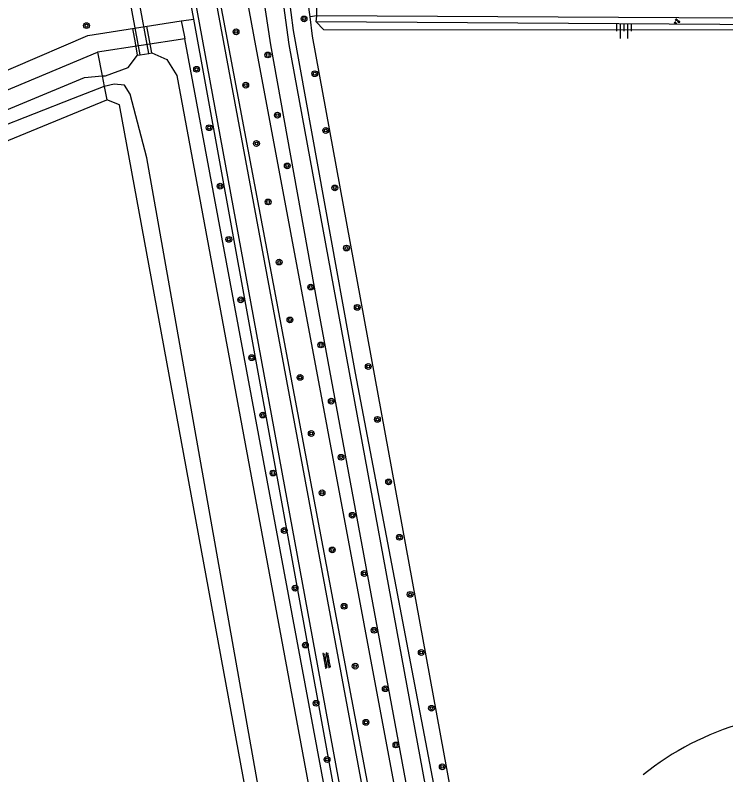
# Model space of a CAD drawing. Extents: x 133000 to 136000, y 400500 to 403500.
# Drawn here: x 133893.9 to 133992, y 402185.7 to 402290.6 of the extents above; entities that cross this region are included whole.
import ezdxf

# ---------------------------------------------------------------- set-up
doc = ezdxf.new("R2010")
doc.units = 0
for name, color, linetype in [('gg-knt-BGT kruinlijn', 7, 'Continuous'), ('gg-knt-bovenkant onderkant talud', 7, 'Continuous'), ('gg-knt-bronhoudergrens', 7, 'Continuous'), ('gg-knt-onverhard', 7, 'Continuous'), ('gg-kntw-bovenkant insteek waterloop', 7, 'Continuous'), ('gg-kntw-greppel-droge sloot', 7, 'Continuous'), ('gg-kntw-waterlijn', 7, 'Continuous'), ('gg-kwrk-duiker nz buis', 7, 'Continuous'), ('gg-kwrk-duiker nz vlak', 7, 'Continuous'), ('gt-grn-groengrens', 7, 'Continuous'), ('gt-symb-boom', 7, 'Continuous'), ('gt-symb-groenvak', 7, 'Continuous'), ('gt-symb-overige verharding', 7, 'Continuous'), ('gt-symb-talud symbool', 7, 'Continuous')]:
    doc.layers.add(name, color=color, linetype=linetype)

# ---------------------------------------------------------------- blocks, each defined once
blk = doc.blocks.new('gt0-BOOM')
at = {"layer": 'gt-symb-boom'}
for radius in [0.4, 0.2]:
    blk.add_circle((0, 0), radius, dxfattribs=at)
blk = doc.blocks.new('gt0-TALUD_1')
at = {"layer": 'gt-symb-talud symbool'}
for p, q in [((-1, -1), (-1, 0)), ((0.5, -2), (0.5, 0)), ((-0.5, -2), (-0.5, 0)), ((0, -1), (0, 0)), ((1, -1), (1, 0))]:
    blk.add_line(p, q, dxfattribs=at)
blk = doc.blocks.new('gt0-GRVAK')
at = {"layer": 'gt-symb-groenvak'}
for p, q in [((-0.11, 0.19), (-0.23, 0.24)), ((-0.18, 0.15), (0.09, 0.15)), ((-0.09, 0.21), (-0.16, 0.32)), ((-0.05, 0.21), (-0.05, 0.39)), ((0, 0.21), (0.06, 0.32)), ((0.01, 0.19), (0.13, 0.24)), ((0.26, -0.05), (0.2, 0.06)), ((0.3, -0.05), (0.3, 0.13)), ((0.35, -0.05), (0.41, 0.06)), ((-0.25, -0.23), (-0.36, -0.18)), ((-0.32, -0.26), (-0.05, -0.26)), ((-0.23, -0.21), (-0.29, -0.1)), ((-0.18, -0.2), (-0.18, -0.02)), ((-0.14, -0.21), (-0.07, -0.1)), ((-0.12, -0.23), (0, -0.18)), ((0.24, -0.07), (0.12, -0.02)), ((0.17, -0.11), (0.44, -0.11)), ((0.37, -0.07), (0.49, -0.02))]:
    blk.add_line(p, q, dxfattribs=at)
blk = doc.blocks.new('gt0-OVH')
at = {"layer": 'gt-symb-overige verharding'}
for points in [[(-0.97, 0.3), (-0.97, 0.31), (-0.96, 0.32), (-0.97, 0.33), (-0.97, 0.34), (-0.98, 0.35), (-0.99, 0.35), (-1, 0.36), (-1.01, 0.35), (-1.02, 0.35), (-1.03, 0.34), (-1.03, 0.33), (-1.04, 0.32), (-1.03, 0.31), (-1.03, 0.3), (-1.02, 0.29), (-1.01, 0.29), (-1, 0.28), (-0.99, 0.29), (-0.98, 0.29)], [(-0.87, 0.11), (-0.87, 0.12), (-0.86, 0.13), (-0.87, 0.14), (-0.87, 0.15), (-0.88, 0.16), (-0.89, 0.16), (-0.9, 0.16), (-0.91, 0.16), (-0.92, 0.16), (-0.93, 0.15), (-0.93, 0.14), (-0.94, 0.13), (-0.93, 0.12), (-0.93, 0.11), (-0.92, 0.1), (-0.91, 0.09), (-0.9, 0.09), (-0.89, 0.09), (-0.88, 0.1)], [(-0.77, 0.3), (-0.77, 0.31), (-0.76, 0.32), (-0.77, 0.33), (-0.77, 0.34), (-0.78, 0.35), (-0.79, 0.35), (-0.8, 0.36), (-0.81, 0.35), (-0.82, 0.35), (-0.83, 0.34), (-0.83, 0.33), (-0.84, 0.32), (-0.83, 0.31), (-0.83, 0.3), (-0.82, 0.29), (-0.81, 0.29), (-0.8, 0.28), (-0.79, 0.29), (-0.78, 0.29)], [(-0.67, 0.11), (-0.67, 0.12), (-0.66, 0.13), (-0.67, 0.14), (-0.67, 0.15), (-0.68, 0.16), (-0.69, 0.16), (-0.7, 0.16), (-0.71, 0.16), (-0.72, 0.16), (-0.73, 0.15), (-0.73, 0.14), (-0.74, 0.13), (-0.73, 0.12), (-0.73, 0.11), (-0.72, 0.1), (-0.71, 0.09), (-0.7, 0.09), (-0.69, 0.09), (-0.68, 0.1)], [(-0.57, 0.3), (-0.57, 0.31), (-0.56, 0.32), (-0.57, 0.33), (-0.57, 0.34), (-0.58, 0.35), (-0.59, 0.35), (-0.6, 0.36), (-0.61, 0.35), (-0.62, 0.35), (-0.63, 0.34), (-0.63, 0.33), (-0.64, 0.32), (-0.63, 0.31), (-0.63, 0.3), (-0.62, 0.29), (-0.61, 0.29), (-0.6, 0.28), (-0.59, 0.29), (-0.58, 0.29)], [(-0.47, 0.11), (-0.47, 0.12), (-0.46, 0.13), (-0.47, 0.14), (-0.47, 0.15), (-0.48, 0.16), (-0.49, 0.16), (-0.5, 0.16), (-0.51, 0.16), (-0.52, 0.16), (-0.53, 0.15), (-0.53, 0.14), (-0.54, 0.13), (-0.53, 0.12), (-0.53, 0.11), (-0.52, 0.1), (-0.51, 0.09), (-0.5, 0.09), (-0.49, 0.09), (-0.48, 0.1)], [(-0.37, 0.3), (-0.37, 0.31), (-0.36, 0.32), (-0.37, 0.33), (-0.37, 0.34), (-0.38, 0.35), (-0.39, 0.35), (-0.4, 0.36), (-0.41, 0.35), (-0.42, 0.35), (-0.43, 0.34), (-0.43, 0.33), (-0.44, 0.32), (-0.43, 0.31), (-0.43, 0.3), (-0.42, 0.29), (-0.41, 0.29), (-0.4, 0.28), (-0.39, 0.29), (-0.38, 0.29)], [(-0.27, 0.11), (-0.27, 0.12), (-0.26, 0.13), (-0.27, 0.14), (-0.27, 0.15), (-0.28, 0.16), (-0.29, 0.16), (-0.3, 0.16), (-0.31, 0.16), (-0.32, 0.16), (-0.33, 0.15), (-0.33, 0.14), (-0.34, 0.13), (-0.33, 0.12), (-0.33, 0.11), (-0.32, 0.1), (-0.31, 0.09), (-0.3, 0.09), (-0.29, 0.09), (-0.28, 0.1)], [(-0.17, 0.3), (-0.17, 0.31), (-0.16, 0.32), (-0.17, 0.33), (-0.17, 0.34), (-0.18, 0.35), (-0.19, 0.35), (-0.2, 0.36), (-0.21, 0.35), (-0.22, 0.35), (-0.23, 0.34), (-0.23, 0.33), (-0.24, 0.32), (-0.23, 0.31), (-0.23, 0.3), (-0.22, 0.29), (-0.21, 0.29), (-0.2, 0.28), (-0.19, 0.29), (-0.18, 0.29)], [(-0.07, 0.11), (-0.07, 0.12), (-0.06, 0.13), (-0.07, 0.14), (-0.07, 0.15), (-0.08, 0.16), (-0.09, 0.16), (-0.1, 0.16), (-0.11, 0.16), (-0.12, 0.16), (-0.13, 0.15), (-0.13, 0.14), (-0.14, 0.13), (-0.13, 0.12), (-0.13, 0.11), (-0.12, 0.1), (-0.11, 0.09), (-0.1, 0.09), (-0.09, 0.09), (-0.08, 0.1)], [(0.03, 0.3), (0.03, 0.31), (0.04, 0.32), (0.03, 0.33), (0.03, 0.34), (0.02, 0.35), (0.01, 0.35), (0, 0.36), (-0.01, 0.35), (-0.02, 0.35), (-0.03, 0.34), (-0.03, 0.33), (-0.04, 0.32), (-0.03, 0.31), (-0.03, 0.3), (-0.02, 0.29), (-0.01, 0.29), (0, 0.28), (0.01, 0.29), (0.02, 0.29)], [(0.13, 0.11), (0.13, 0.12), (0.14, 0.13), (0.13, 0.14), (0.13, 0.15), (0.12, 0.16), (0.11, 0.16), (0.1, 0.16), (0.09, 0.16), (0.08, 0.16), (0.07, 0.15), (0.07, 0.14), (0.06, 0.13), (0.07, 0.12), (0.07, 0.11), (0.08, 0.1), (0.09, 0.09), (0.1, 0.09), (0.11, 0.09), (0.12, 0.1)], [(0.23, 0.3), (0.23, 0.31), (0.24, 0.32), (0.23, 0.33), (0.23, 0.34), (0.22, 0.35), (0.21, 0.35), (0.2, 0.36), (0.19, 0.35), (0.18, 0.35), (0.17, 0.34), (0.17, 0.33), (0.16, 0.32), (0.17, 0.31), (0.17, 0.3), (0.18, 0.29), (0.19, 0.29), (0.2, 0.28), (0.21, 0.29), (0.22, 0.29)], [(0.33, 0.11), (0.33, 0.12), (0.34, 0.13), (0.33, 0.14), (0.33, 0.15), (0.32, 0.16), (0.31, 0.16), (0.3, 0.16), (0.29, 0.16), (0.28, 0.16), (0.27, 0.15), (0.27, 0.14), (0.26, 0.13), (0.27, 0.12), (0.27, 0.11), (0.28, 0.1), (0.29, 0.09), (0.3, 0.09), (0.31, 0.09), (0.32, 0.1)], [(0.43, 0.3), (0.43, 0.31), (0.44, 0.32), (0.43, 0.33), (0.43, 0.34), (0.42, 0.35), (0.41, 0.35), (0.4, 0.36), (0.39, 0.35), (0.38, 0.35), (0.37, 0.34), (0.37, 0.33), (0.36, 0.32), (0.37, 0.31), (0.37, 0.3), (0.38, 0.29), (0.39, 0.29), (0.4, 0.28), (0.41, 0.29), (0.42, 0.29)], [(0.53, 0.11), (0.53, 0.12), (0.54, 0.13), (0.53, 0.14), (0.53, 0.15), (0.52, 0.16), (0.51, 0.16), (0.5, 0.16), (0.49, 0.16), (0.48, 0.16), (0.47, 0.15), (0.47, 0.14), (0.46, 0.13), (0.47, 0.12), (0.47, 0.11), (0.48, 0.1), (0.49, 0.09), (0.5, 0.09), (0.51, 0.09), (0.52, 0.1)], [(0.63, 0.3), (0.63, 0.31), (0.64, 0.32), (0.63, 0.33), (0.63, 0.34), (0.62, 0.35), (0.61, 0.35), (0.6, 0.36), (0.59, 0.35), (0.58, 0.35), (0.57, 0.34), (0.57, 0.33), (0.56, 0.32), (0.57, 0.31), (0.57, 0.3), (0.58, 0.29), (0.59, 0.29), (0.6, 0.28), (0.61, 0.29), (0.62, 0.29)], [(0.73, 0.11), (0.73, 0.12), (0.74, 0.13), (0.73, 0.14), (0.73, 0.15), (0.72, 0.16), (0.71, 0.16), (0.7, 0.16), (0.69, 0.16), (0.68, 0.16), (0.67, 0.15), (0.67, 0.14), (0.66, 0.13), (0.67, 0.12), (0.67, 0.11), (0.68, 0.1), (0.69, 0.09), (0.7, 0.09), (0.71, 0.09), (0.72, 0.1)], [(0.83, 0.3), (0.83, 0.31), (0.84, 0.32), (0.83, 0.33), (0.83, 0.34), (0.82, 0.35), (0.81, 0.35), (0.8, 0.36), (0.79, 0.35), (0.78, 0.35), (0.77, 0.34), (0.77, 0.33), (0.76, 0.32), (0.77, 0.31), (0.77, 0.3), (0.78, 0.29), (0.79, 0.29), (0.8, 0.28), (0.81, 0.29), (0.82, 0.29)], [(0.93, 0.11), (0.93, 0.12), (0.94, 0.13), (0.93, 0.14), (0.93, 0.15), (0.92, 0.16), (0.91, 0.16), (0.9, 0.16), (0.89, 0.16), (0.88, 0.16), (0.87, 0.15), (0.87, 0.14), (0.86, 0.13), (0.87, 0.12), (0.87, 0.11), (0.88, 0.1), (0.89, 0.09), (0.9, 0.09), (0.91, 0.09), (0.92, 0.1)], [(1.03, 0.3), (1.03, 0.31), (1.04, 0.32), (1.03, 0.33), (1.03, 0.34), (1.02, 0.35), (1.01, 0.35), (1, 0.36), (0.99, 0.35), (0.98, 0.35), (0.97, 0.34), (0.97, 0.33), (0.96, 0.32), (0.97, 0.31), (0.97, 0.3), (0.98, 0.29), (0.99, 0.29), (1, 0.28), (1.01, 0.29), (1.02, 0.29)], [(-0.97, -0.14), (-0.97, -0.13), (-0.96, -0.12), (-0.97, -0.11), (-0.97, -0.1), (-0.98, -0.09), (-0.99, -0.09), (-1, -0.08), (-1.01, -0.09), (-1.02, -0.09), (-1.03, -0.1), (-1.03, -0.11), (-1.04, -0.12), (-1.03, -0.13), (-1.03, -0.14), (-1.02, -0.15), (-1.01, -0.15), (-1, -0.16), (-0.99, -0.15), (-0.98, -0.15)], [(-0.87, -0.33), (-0.87, -0.32), (-0.86, -0.31), (-0.87, -0.3), (-0.87, -0.29), (-0.88, -0.28), (-0.89, -0.28), (-0.9, -0.28), (-0.91, -0.28), (-0.92, -0.28), (-0.93, -0.29), (-0.93, -0.3), (-0.94, -0.31), (-0.93, -0.32), (-0.93, -0.33), (-0.92, -0.34), (-0.91, -0.35), (-0.9, -0.35), (-0.89, -0.35), (-0.88, -0.34)], [(-0.77, -0.14), (-0.77, -0.13), (-0.76, -0.12), (-0.77, -0.11), (-0.77, -0.1), (-0.78, -0.09), (-0.79, -0.09), (-0.8, -0.08), (-0.81, -0.09), (-0.82, -0.09), (-0.83, -0.1), (-0.83, -0.11), (-0.84, -0.12), (-0.83, -0.13), (-0.83, -0.14), (-0.82, -0.15), (-0.81, -0.15), (-0.8, -0.16), (-0.79, -0.15), (-0.78, -0.15)], [(-0.67, -0.33), (-0.67, -0.32), (-0.66, -0.31), (-0.67, -0.3), (-0.67, -0.29), (-0.68, -0.28), (-0.69, -0.28), (-0.7, -0.28), (-0.71, -0.28), (-0.72, -0.28), (-0.73, -0.29), (-0.73, -0.3), (-0.74, -0.31), (-0.73, -0.32), (-0.73, -0.33), (-0.72, -0.34), (-0.71, -0.35), (-0.7, -0.35), (-0.69, -0.35), (-0.68, -0.34)], [(-0.57, -0.14), (-0.57, -0.13), (-0.56, -0.12), (-0.57, -0.11), (-0.57, -0.1), (-0.58, -0.09), (-0.59, -0.09), (-0.6, -0.08), (-0.61, -0.09), (-0.62, -0.09), (-0.63, -0.1), (-0.63, -0.11), (-0.64, -0.12), (-0.63, -0.13), (-0.63, -0.14), (-0.62, -0.15), (-0.61, -0.15), (-0.6, -0.16), (-0.59, -0.15), (-0.58, -0.15)], [(-0.47, -0.33), (-0.47, -0.32), (-0.46, -0.31), (-0.47, -0.3), (-0.47, -0.29), (-0.48, -0.28), (-0.49, -0.28), (-0.5, -0.28), (-0.51, -0.28), (-0.52, -0.28), (-0.53, -0.29), (-0.53, -0.3), (-0.54, -0.31), (-0.53, -0.32), (-0.53, -0.33), (-0.52, -0.34), (-0.51, -0.35), (-0.5, -0.35), (-0.49, -0.35), (-0.48, -0.34)], [(-0.37, -0.14), (-0.37, -0.13), (-0.36, -0.12), (-0.37, -0.11), (-0.37, -0.1), (-0.38, -0.09), (-0.39, -0.09), (-0.4, -0.08), (-0.41, -0.09), (-0.42, -0.09), (-0.43, -0.1), (-0.43, -0.11), (-0.44, -0.12), (-0.43, -0.13), (-0.43, -0.14), (-0.42, -0.15), (-0.41, -0.15), (-0.4, -0.16), (-0.39, -0.15), (-0.38, -0.15)], [(-0.27, -0.33), (-0.27, -0.32), (-0.26, -0.31), (-0.27, -0.3), (-0.27, -0.29), (-0.28, -0.28), (-0.29, -0.28), (-0.3, -0.28), (-0.31, -0.28), (-0.32, -0.28), (-0.33, -0.29), (-0.33, -0.3), (-0.34, -0.31), (-0.33, -0.32), (-0.33, -0.33), (-0.32, -0.34), (-0.31, -0.35), (-0.3, -0.35), (-0.29, -0.35), (-0.28, -0.34)], [(-0.17, -0.14), (-0.17, -0.13), (-0.16, -0.12), (-0.17, -0.11), (-0.17, -0.1), (-0.18, -0.09), (-0.19, -0.09), (-0.2, -0.08), (-0.21, -0.09), (-0.22, -0.09), (-0.23, -0.1), (-0.23, -0.11), (-0.24, -0.12), (-0.23, -0.13), (-0.23, -0.14), (-0.22, -0.15), (-0.21, -0.15), (-0.2, -0.16), (-0.19, -0.15), (-0.18, -0.15)], [(-0.07, -0.33), (-0.07, -0.32), (-0.06, -0.31), (-0.07, -0.3), (-0.07, -0.29), (-0.08, -0.28), (-0.09, -0.28), (-0.1, -0.28), (-0.11, -0.28), (-0.12, -0.28), (-0.13, -0.29), (-0.13, -0.3), (-0.14, -0.31), (-0.13, -0.32), (-0.13, -0.33), (-0.12, -0.34), (-0.11, -0.35), (-0.1, -0.35), (-0.09, -0.35), (-0.08, -0.34)], [(0.03, -0.14), (0.03, -0.13), (0.04, -0.12), (0.03, -0.11), (0.03, -0.1), (0.02, -0.09), (0.01, -0.09), (0, -0.08), (-0.01, -0.09), (-0.02, -0.09), (-0.03, -0.1), (-0.03, -0.11), (-0.04, -0.12), (-0.03, -0.13), (-0.03, -0.14), (-0.02, -0.15), (-0.01, -0.15), (0, -0.16), (0.01, -0.15), (0.02, -0.15)], [(0.13, -0.33), (0.13, -0.32), (0.14, -0.31), (0.13, -0.3), (0.13, -0.29), (0.12, -0.28), (0.11, -0.28), (0.1, -0.28), (0.09, -0.28), (0.08, -0.28), (0.07, -0.29), (0.07, -0.3), (0.06, -0.31), (0.07, -0.32), (0.07, -0.33), (0.08, -0.34), (0.09, -0.35), (0.1, -0.35), (0.11, -0.35), (0.12, -0.34)], [(0.23, -0.14), (0.23, -0.13), (0.24, -0.12), (0.23, -0.11), (0.23, -0.1), (0.22, -0.09), (0.21, -0.09), (0.2, -0.08), (0.19, -0.09), (0.18, -0.09), (0.17, -0.1), (0.17, -0.11), (0.16, -0.12), (0.17, -0.13), (0.17, -0.14), (0.18, -0.15), (0.19, -0.15), (0.2, -0.16), (0.21, -0.15), (0.22, -0.15)], [(0.33, -0.33), (0.33, -0.32), (0.34, -0.31), (0.33, -0.3), (0.33, -0.29), (0.32, -0.28), (0.31, -0.28), (0.3, -0.28), (0.29, -0.28), (0.28, -0.28), (0.27, -0.29), (0.27, -0.3), (0.26, -0.31), (0.27, -0.32), (0.27, -0.33), (0.28, -0.34), (0.29, -0.35), (0.3, -0.35), (0.31, -0.35), (0.32, -0.34)], [(0.43, -0.14), (0.43, -0.13), (0.44, -0.12), (0.43, -0.11), (0.43, -0.1), (0.42, -0.09), (0.41, -0.09), (0.4, -0.08), (0.39, -0.09), (0.38, -0.09), (0.37, -0.1), (0.37, -0.11), (0.36, -0.12), (0.37, -0.13), (0.37, -0.14), (0.38, -0.15), (0.39, -0.15), (0.4, -0.16), (0.41, -0.15), (0.42, -0.15)], [(0.53, -0.33), (0.53, -0.32), (0.54, -0.31), (0.53, -0.3), (0.53, -0.29), (0.52, -0.28), (0.51, -0.28), (0.5, -0.28), (0.49, -0.28), (0.48, -0.28), (0.47, -0.29), (0.47, -0.3), (0.46, -0.31), (0.47, -0.32), (0.47, -0.33), (0.48, -0.34), (0.49, -0.35), (0.5, -0.35), (0.51, -0.35), (0.52, -0.34)], [(0.63, -0.14), (0.63, -0.13), (0.64, -0.12), (0.63, -0.11), (0.63, -0.1), (0.62, -0.09), (0.61, -0.09), (0.6, -0.08), (0.59, -0.09), (0.58, -0.09), (0.57, -0.1), (0.57, -0.11), (0.56, -0.12), (0.57, -0.13), (0.57, -0.14), (0.58, -0.15), (0.59, -0.15), (0.6, -0.16), (0.61, -0.15), (0.62, -0.15)], [(0.73, -0.33), (0.73, -0.32), (0.74, -0.31), (0.73, -0.3), (0.73, -0.29), (0.72, -0.28), (0.71, -0.28), (0.7, -0.28), (0.69, -0.28), (0.68, -0.28), (0.67, -0.29), (0.67, -0.3), (0.66, -0.31), (0.67, -0.32), (0.67, -0.33), (0.68, -0.34), (0.69, -0.35), (0.7, -0.35), (0.71, -0.35), (0.72, -0.34)], [(0.83, -0.14), (0.83, -0.13), (0.84, -0.12), (0.83, -0.11), (0.83, -0.1), (0.82, -0.09), (0.81, -0.09), (0.8, -0.08), (0.79, -0.09), (0.78, -0.09), (0.77, -0.1), (0.77, -0.11), (0.76, -0.12), (0.77, -0.13), (0.77, -0.14), (0.78, -0.15), (0.79, -0.15), (0.8, -0.16), (0.81, -0.15), (0.82, -0.15)], [(0.93, -0.33), (0.93, -0.32), (0.94, -0.31), (0.93, -0.3), (0.93, -0.29), (0.92, -0.28), (0.91, -0.28), (0.9, -0.28), (0.89, -0.28), (0.88, -0.28), (0.87, -0.29), (0.87, -0.3), (0.86, -0.31), (0.87, -0.32), (0.87, -0.33), (0.88, -0.34), (0.89, -0.35), (0.9, -0.35), (0.91, -0.35), (0.92, -0.34)], [(1.03, -0.14), (1.03, -0.13), (1.04, -0.12), (1.03, -0.11), (1.03, -0.1), (1.02, -0.09), (1.01, -0.09), (1, -0.08), (0.99, -0.09), (0.98, -0.09), (0.97, -0.1), (0.97, -0.11), (0.96, -0.12), (0.97, -0.13), (0.97, -0.14), (0.98, -0.15), (0.99, -0.15), (1, -0.16), (1.01, -0.15), (1.02, -0.15)]]:
    blk.add_lwpolyline(points, close=True, dxfattribs=at)

msp = doc.modelspace()

# ---------------------------------------------------------------- linework, layer by layer
at = {"layer": 'gg-knt-BGT kruinlijn'}
msp.add_lwpolyline([(134068.4, 401997.59), (134067.95, 402000.06), (134035.21, 402194.57), (134019.07, 402289.12), (133935.47, 402289.67)], dxfattribs=at)
at = {"layer": 'gg-knt-bovenkant onderkant talud'}
msp.add_lwpolyline([(133935.47, 402289.67), (133936.45, 402288.61), (134015.54, 402288.58), (134017.74, 402288.14), (134018.67, 402286.49), (134034.06, 402195.28)], dxfattribs=at)
at = {"layer": 'gg-knt-bronhoudergrens'}
for p, q in [((133905.25, 402285.52), (133905.89, 402282.21)), ((133905.89, 402282.21), (133906.17, 402280.74)), ((133906.17, 402280.74), (133906.52, 402278.9))]:
    msp.add_line(p, q, dxfattribs=at)
at = {"layer": 'gg-knt-onverhard'}
for p, q in [((133976.04, 402000), (133912.2, 402343.37)), ((133918.42, 402294.27), (133972.58, 402000))]:
    msp.add_line(p, q, dxfattribs=at)
msp.add_lwpolyline([(133765.78, 402228.11), (133769.76, 402231.5), (133786, 402238.5), (133883.31, 402278.96), (133903.9, 402287.78), (133916.8, 402289.81)], dxfattribs=at)
at = {"layer": 'gg-kntw-bovenkant insteek waterloop'}
for p, q in [((133917.31, 402287.35), (133905.25, 402285.52)), ((133970.89, 402000), (133917.31, 402287.35)), ((133840.44, 402251.8), (133906.52, 402278.9))]:
    msp.add_line(p, q, dxfattribs=at)
for points in [[(133766.29, 402226.39), (133767.78, 402227.24), (133770.39, 402228.99), (133905.25, 402285.52)], [(133963.11, 401981.41), (133962.24, 401984.31), (133959.86, 401999.63), (133936.36, 402125.68), (133908.26, 402278.24), (133906.52, 402278.9)]]:
    msp.add_lwpolyline(points, dxfattribs=at)
at = {"layer": 'gg-kntw-greppel-droge sloot'}
msp.add_line((133935.55, 402290.53), (133935.52, 402291.77), dxfattribs=at)
msp.add_lwpolyline([(133935.52, 402291.77), (134018.84, 402292.2), (134018.87, 402290.04), (133935.55, 402290.53)], dxfattribs=at)
at = {"layer": 'gg-kntw-waterlijn'}
for p, q in [((133911.15, 402285.14), (133912.33, 402285.33)), ((133910.78, 402285.08), (133911.15, 402285.14))]:
    msp.add_line(p, q, dxfattribs=at)
for points in [[(133912.33, 402285.33), (133912.74, 402285.39), (133914.8, 402284.49), (133916.21, 402282.28), (133936.29, 402174.12), (133951.77, 402092.93), (133968.2, 402006.67), (133972.04, 401984.71), (133971.12, 401983.26), (133969.8, 401981.81), (133967.7, 401981.22), (133966.71, 401981.71), (133964.8, 401983.09), (133963.48, 401986.16), (133958.18, 402018.53), (133948.11, 402070.31), (133937.61, 402126.82), (133922.53, 402211.9), (133912.07, 402270.93), (133909.76, 402279.71), (133908.97, 402280.96), (133907.55, 402281.09), (133906.17, 402280.74)], [(133905.89, 402282.21), (133906.34, 402282.25), (133909.5, 402283.4), (133910.78, 402285.08)], [(133773, 402227.76), (133800.77, 402239.3), (133852.31, 402260.73), (133903.43, 402281.98), (133905.89, 402282.21)], [(133906.17, 402280.74), (133906.01, 402280.7), (133901.89, 402279.09), (133874.89, 402268.5), (133815.91, 402244.04), (133773.46, 402226.44)]]:
    msp.add_lwpolyline(points, dxfattribs=at)
at = {"layer": 'gg-kwrk-duiker nz buis'}
for p, q in [((133910.47, 402286.81), (133910.11, 402288.78)), ((133912.43, 402287.11), (133912.08, 402289.1)), ((133910.78, 402285.08), (133910.47, 402286.81)), ((133912.74, 402285.39), (133912.43, 402287.11))]:
    msp.add_line(p, q, dxfattribs=at)
at = {"layer": 'gg-kwrk-duiker nz vlak'}
for p, q in [((133911.15, 402285.14), (133908.98, 402296.81)), ((133912.33, 402285.33), (133910.16, 402296.99))]:
    msp.add_line(p, q, dxfattribs=at)
at = {"layer": 'gt-grn-groengrens'}
for p, q in [((133912.51, 402343.69), (133980.88, 401981.32)), ((133918.56, 402290.08), (133917.8, 402294.15)), ((133935.55, 402290.53), (133934.6, 402290.4)), ((133935.47, 402289.67), (133935.55, 402290.53)), ((133916.8, 402289.81), (133918.56, 402290.08)), ((133916.8, 402289.81), (133917.21, 402287.84)), ((133974.84, 401981.51), (133918.56, 402290.08)), ((133917.21, 402287.84), (133917.31, 402287.35))]:
    msp.add_line(p, q, dxfattribs=at)
for points in [[(133916.02, 402346.38), (133926.85, 402287.6), (133962.43, 402097.75), (133983.96, 401981.88)], [(133934.6, 402290.4), (133933.89, 402295.71), (133927.09, 402333.51)], [(133986.81, 401982.4), (133977.76, 402028.98), (133951.15, 402166.93), (133935.63, 402250.73), (133929.17, 402286.5), (133927.05, 402300.44), (133920.99, 402333.34)], [(133923.43, 402333.38), (133930.52, 402295.04), (133931.68, 402286.55), (133956.65, 402150.68), (133972.76, 402068.06), (133989.29, 401982.85)], [(133924.65, 402333.34), (133931.29, 402296.01), (133932.26, 402288.48), (133940.83, 402241.17), (133980.94, 402030.81), (133990.24, 401983.02)], [(133954.52, 402181.03), (133934.96, 402287.7), (133934.6, 402290.4)]]:
    msp.add_lwpolyline(points, dxfattribs=at)
msp.add_arc((134004.97, 402155.49), 38.81, 105.7123, 128.8871, dxfattribs=at)

# ---------------------------------------------------------------- block references
at = {"layer": 'gt-symb-boom'}
for p in [(133933.78, 402290.09), (133903.72, 402289.16), (133924.38, 402288.31), (133928.77, 402285.11), (133918.93, 402283.13), (133935.25, 402282.53), (133925.71, 402280.94), (133930.09, 402276.8), (133920.67, 402275.07), (133936.77, 402274.69), (133927.2, 402272.88), (133931.46, 402269.79), (133922.19, 402266.99), (133938.03, 402266.75), (133928.81, 402264.81), (133923.38, 402259.65), (133939.63, 402258.45), (133930.33, 402256.51), (133934.69, 402253.06), (133925.02, 402251.29), (133941.12, 402250.26), (133931.83, 402248.52), (133936.09, 402245.06), (133926.54, 402243.31), (133942.64, 402242.09), (133933.22, 402240.58), (133937.54, 402237.31), (133928.07, 402235.38), (133943.91, 402234.79), (133934.77, 402232.84), (133938.89, 402229.55), (133929.5, 402227.38), (133945.46, 402226.15), (133936.26, 402224.65), (133940.44, 402221.55), (133931.05, 402219.45), (133946.95, 402218.5), (133937.68, 402216.76), (133942.09, 402213.5), (133932.53, 402211.47), (133948.43, 402210.62), (133939.3, 402208.97), (133943.44, 402205.66), (133933.96, 402203.62), (133949.96, 402202.59), (133940.84, 402200.7), (133944.99, 402197.59), (133935.43, 402195.58), (133951.38, 402194.89), (133942.33, 402192.95), (133946.47, 402189.82), (133936.95, 402187.82), (133952.86, 402186.8)]:
    msp.add_blockref('gt0-BOOM', p, dxfattribs=at)
at = {"layer": 'gt-symb-groenvak'}
msp.add_blockref('gt0-GRVAK', (133985.25, 402289.75), dxfattribs=at)
at = {"layer": 'gt-symb-overige verharding', "rotation": 100.5457343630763}
msp.add_blockref('gt0-OVH', (133936.91, 402201.49), dxfattribs=at)
at = {"layer": 'gt-symb-talud symbool'}
msp.add_blockref('gt0-TALUD_1', (133978, 402289.38), dxfattribs=at)

doc.saveas('drawing.dxf')
